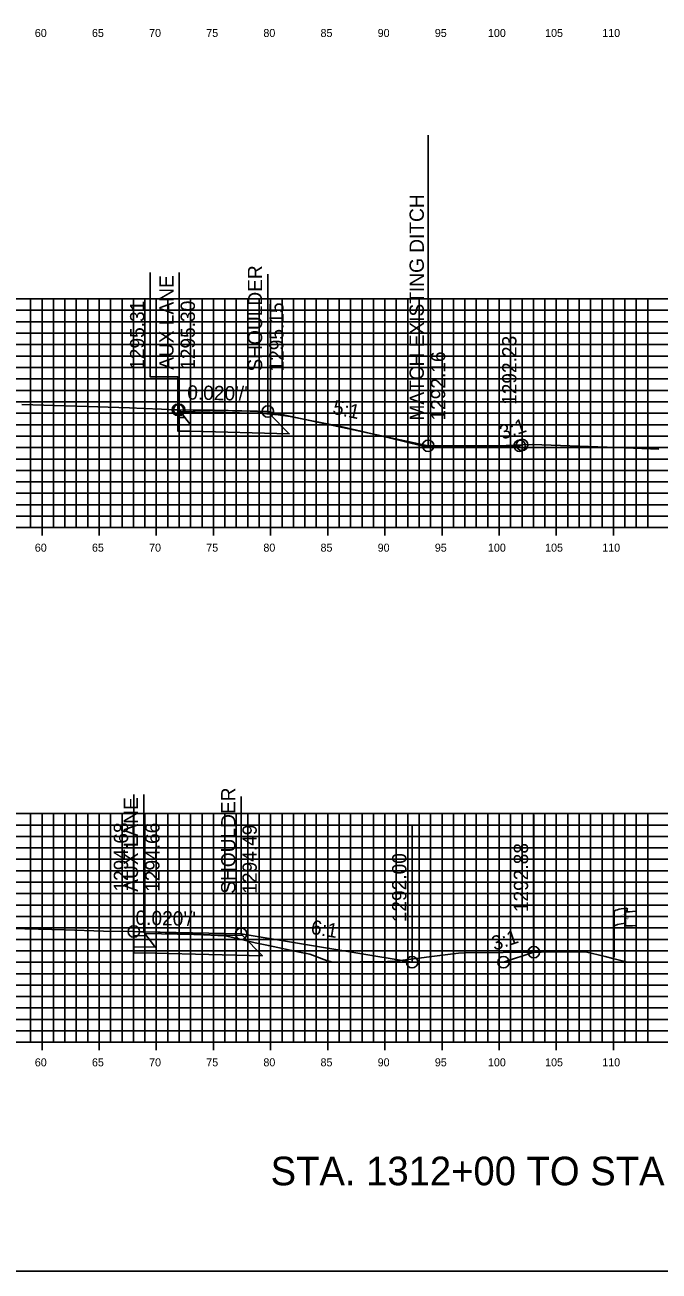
# Model space of a CAD drawing. Extents: x 674939 to 678919, y 750652 to 765176.
# Drawn here: x 678807 to 678862.5, y 764956.3 to 765065.2 of the extents above; entities that cross this region are included whole.
import ezdxf

# ---------------------------------------------------------------- set-up
doc = ezdxf.new("R2010")
doc.units = 0
for name, color, linetype in [('R_Alt Surface', 7, 'Continuous'), ('R_Axis', 7, 'Continuous'), ('R_Axis Annot', 7, 'Continuous'), ('R_Draft', 7, 'Continuous'), ('R_Exist Surface', 7, 'Continuous'), ('R_Fin Surface', 7, 'Continuous'), ('R_Grid', 7, 'Continuous'), ('R_No Plot', 7, 'Continuous'), ('R_Xsect Elev', 7, 'Continuous'), ('R_Xsect Slope', 7, 'Continuous'), ('S_EXIST_ROW', 7, 'Continuous')]:
    doc.layers.add(name, color=color, linetype=linetype)

msp = doc.modelspace()

# ---------------------------------------------------------------- linework, layer by layer
for points in [[(678828.29, 765031.44), (678842.32, 765028.45), (678850.32, 765028.45), (678850.54, 765028.52)], [(678825.95, 764985.78), (678840.91, 764983.29)], [(678840.91, 764983.29), (678848.91, 764983.29), (678851.56, 764984.17)]]:
    msp.add_lwpolyline(points)
at = {"layer": 'R_Alt Surface'}
for points in [[(678820.41, 765030.27), (678820.41, 765029.73), (678821.54, 765029.71), (678830.16, 765029.5), (678828.41, 765031.28)], [(678816.56, 764984.65), (678816.56, 764984.11), (678818.43, 764984.07), (678827.82, 764983.86), (678826.07, 764985.62)]]:
    msp.add_lwpolyline(points, dxfattribs=at)
for points in [[(678820.41, 765031.26), (678820.41, 765030.93), (678821.04, 765030.92), (678820.79, 765031.25)], [(678820.41, 765030.93), (678820.41, 765030.27), (678821.54, 765030.25), (678821.04, 765030.92)], [(678816.56, 764985.64), (678816.56, 764985.31), (678817.93, 764985.28), (678817.68, 764985.61)], [(678816.56, 764985.31), (678816.56, 764984.65), (678818.43, 764984.61), (678817.93, 764985.28)]]:
    msp.add_lwpolyline(points, close=True, dxfattribs=at)
at = {"layer": 'R_Axis'}
for p, q in [((678808.53, 765020.59), (678808.53, 765021.99)), ((678813.53, 765020.59), (678813.53, 765021.99)), ((678818.53, 765020.59), (678818.53, 765021.99)), ((678823.53, 765020.59), (678823.53, 765021.99)), ((678828.53, 765020.59), (678828.53, 765021.99)), ((678833.53, 765020.59), (678833.53, 765021.99)), ((678838.53, 765020.59), (678838.53, 765021.99)), ((678843.53, 765020.59), (678843.53, 765021.99)), ((678848.53, 765020.59), (678848.53, 765021.99)), ((678853.53, 765020.59), (678853.53, 765021.99)), ((678858.53, 765020.59), (678858.53, 765021.99)), ((678598.53, 765021.29), (678898.53, 765021.29)), ((678808.53, 764975.59), (678808.53, 764976.99)), ((678813.53, 764975.59), (678813.53, 764976.99)), ((678818.53, 764975.59), (678818.53, 764976.99)), ((678823.53, 764975.59), (678823.53, 764976.99)), ((678828.53, 764975.59), (678828.53, 764976.99)), ((678833.53, 764975.59), (678833.53, 764976.99)), ((678838.53, 764975.59), (678838.53, 764976.99)), ((678843.53, 764975.59), (678843.53, 764976.99)), ((678848.53, 764975.59), (678848.53, 764976.99)), ((678853.53, 764975.59), (678853.53, 764976.99)), ((678858.53, 764975.59), (678858.53, 764976.99)), ((678598.53, 764976.29), (678898.53, 764976.29))]:
    msp.add_line(p, q, dxfattribs=at)
at = {"layer": 'R_Exist Surface'}
for points in [[(678806.76, 765032.06), (678811.56, 765031.91), (678816.19, 765031.76), (678817.45, 765031.71), (678818.97, 765031.64), (678819.62, 765031.62), (678820.19, 765031.6), (678820.41, 765031.59), (678820.6, 765031.59), (678821.76, 765031.57), (678822.58, 765031.57), (678823.63, 765031.56), (678826, 765031.51), (678827.26, 765031.47), (678827.37, 765031.46), (678827.47, 765031.4), (678827.58, 765031.37), (678827.59, 765031.37), (678827.78, 765031.33), (678827.88, 765031.27), (678829.19, 765031.16), (678830.25, 765031.02), (678834.78, 765030.09), (678836.91, 765029.61), (678838.91, 765029.14), (678841.76, 765028.45), (678843.97, 765028.36), (678845.22, 765028.3), (678849.78, 765028.5), (678851.46, 765028.56), (678858.79, 765028.29), (678862.51, 765028.15)], [(678799.98, 764986.39), (678810.56, 764986.11), (678813.92, 764986.02), (678816.56, 764985.97), (678817.14, 764985.96), (678818.67, 764985.93), (678822.51, 764985.74), (678822.68, 764985.69), (678824.52, 764985.61), (678824.56, 764985.6), (678825.48, 764985.39), (678827.18, 764985), (678828.34, 764984.75), (678831.07, 764984.18), (678831.97, 764984), (678833.43, 764983.45), (678833.95, 764983.31), (678838.75, 764983.36), (678839.16, 764983.35), (678844.96, 764984.07), (678845.56, 764984.12), (678855.52, 764984.2), (678856.08, 764984.2), (678857.81, 764983.78), (678858.47, 764983.61), (678859.63, 764983.33)]]:
    msp.add_lwpolyline(points, dxfattribs=at)
at = {"layer": 'R_Fin Surface'}
for points in [[(678820.41, 765031.59), (678820.54, 765031.59), (678828.29, 765031.44), (678842.32, 765028.45), (678850.32, 765028.45), (678850.54, 765028.52)], [(678828.29, 765031.44), (678820.54, 765031.59), (678820.41, 765031.59)], [(678828.29, 765031.44), (678828.29, 765031.44)], [(678825.95, 764985.78), (678817.43, 764985.95), (678816.56, 764985.97)], [(678816.56, 764985.97), (678817.43, 764985.95), (678825.95, 764985.78), (678840.91, 764983.29), (678848.91, 764983.29), (678851.56, 764984.17)], [(678825.95, 764985.78), (678825.95, 764985.78)]]:
    msp.add_lwpolyline(points, dxfattribs=at)
for points in [[(678820.41, 765031.59), (678820.41, 765031.26), (678820.79, 765031.25), (678820.54, 765031.59)], [(678820.54, 765031.59), (678828.29, 765031.44), (678828.41, 765031.28), (678820.65, 765031.43)], [(678816.56, 764985.97), (678816.56, 764985.64), (678817.68, 764985.61), (678817.43, 764985.95)], [(678817.43, 764985.95), (678825.95, 764985.78), (678826.07, 764985.62), (678817.55, 764985.79)]]:
    msp.add_lwpolyline(points, close=True, dxfattribs=at)
at = {"layer": 'R_Grid'}
for p, q in [((678598.53, 765041.29), (678898.53, 765041.29)), ((678807.53, 765021.29), (678807.53, 765041.29)), ((678808.53, 765021.29), (678808.53, 765041.29)), ((678809.53, 765021.29), (678809.53, 765041.29)), ((678810.53, 765021.29), (678810.53, 765041.29)), ((678811.53, 765021.29), (678811.53, 765041.29)), ((678812.53, 765021.29), (678812.53, 765041.29)), ((678813.53, 765021.29), (678813.53, 765041.29)), ((678814.53, 765021.29), (678814.53, 765041.29)), ((678815.53, 765021.29), (678815.53, 765041.29)), ((678816.53, 765021.29), (678816.53, 765041.29)), ((678817.53, 765021.29), (678817.53, 765041.29)), ((678818.53, 765021.29), (678818.53, 765041.29)), ((678819.53, 765021.29), (678819.53, 765041.29)), ((678820.53, 765021.29), (678820.53, 765041.29)), ((678821.53, 765021.29), (678821.53, 765041.29)), ((678822.53, 765021.29), (678822.53, 765041.29)), ((678823.53, 765021.29), (678823.53, 765041.29)), ((678824.53, 765021.29), (678824.53, 765041.29)), ((678825.53, 765021.29), (678825.53, 765041.29)), ((678826.53, 765021.29), (678826.53, 765041.29)), ((678827.53, 765021.29), (678827.53, 765041.29)), ((678828.53, 765021.29), (678828.53, 765041.29)), ((678829.53, 765021.29), (678829.53, 765041.29)), ((678830.53, 765021.29), (678830.53, 765041.29)), ((678831.53, 765021.29), (678831.53, 765041.29)), ((678832.53, 765021.29), (678832.53, 765041.29)), ((678833.53, 765021.29), (678833.53, 765041.29)), ((678834.53, 765021.29), (678834.53, 765041.29)), ((678835.53, 765021.29), (678835.53, 765041.29)), ((678836.53, 765021.29), (678836.53, 765041.29)), ((678837.53, 765021.29), (678837.53, 765041.29)), ((678838.53, 765021.29), (678838.53, 765041.29)), ((678839.53, 765021.29), (678839.53, 765041.29)), ((678840.53, 765021.29), (678840.53, 765041.29)), ((678841.53, 765021.29), (678841.53, 765041.29)), ((678842.53, 765021.29), (678842.53, 765041.29)), ((678843.53, 765021.29), (678843.53, 765041.29)), ((678844.53, 765021.29), (678844.53, 765041.29)), ((678845.53, 765021.29), (678845.53, 765041.29)), ((678846.53, 765021.29), (678846.53, 765041.29)), ((678847.53, 765021.29), (678847.53, 765041.29)), ((678848.53, 765021.29), (678848.53, 765041.29)), ((678849.53, 765021.29), (678849.53, 765041.29)), ((678850.53, 765021.29), (678850.53, 765041.29)), ((678851.53, 765021.29), (678851.53, 765041.29)), ((678852.53, 765021.29), (678852.53, 765041.29)), ((678853.53, 765021.29), (678853.53, 765041.29)), ((678854.53, 765021.29), (678854.53, 765041.29)), ((678855.53, 765021.29), (678855.53, 765041.29)), ((678856.53, 765021.29), (678856.53, 765041.29)), ((678857.53, 765021.29), (678857.53, 765041.29)), ((678858.53, 765021.29), (678858.53, 765041.29)), ((678859.53, 765021.29), (678859.53, 765041.29)), ((678860.53, 765021.29), (678860.53, 765041.29)), ((678861.53, 765021.29), (678861.53, 765041.29)), ((678598.53, 765040.29), (678898.53, 765040.29)), ((678598.53, 765039.29), (678898.53, 765039.29)), ((678598.53, 765038.29), (678898.53, 765038.29)), ((678598.53, 765037.29), (678898.53, 765037.29)), ((678598.53, 765036.29), (678898.53, 765036.29)), ((678598.53, 765035.29), (678898.53, 765035.29)), ((678598.53, 765034.29), (678898.53, 765034.29)), ((678598.53, 765033.29), (678898.53, 765033.29)), ((678598.53, 765032.29), (678898.53, 765032.29)), ((678598.53, 765031.29), (678898.53, 765031.29)), ((678598.53, 765030.29), (678898.53, 765030.29)), ((678598.53, 765029.29), (678898.53, 765029.29)), ((678598.53, 765028.29), (678898.53, 765028.29)), ((678598.53, 765027.29), (678898.53, 765027.29)), ((678598.53, 765026.29), (678898.53, 765026.29)), ((678598.53, 765025.29), (678898.53, 765025.29)), ((678598.53, 765024.29), (678898.53, 765024.29)), ((678598.53, 765023.29), (678898.53, 765023.29)), ((678598.53, 765022.29), (678898.53, 765022.29)), ((678598.53, 765021.29), (678898.53, 765021.29)), ((678598.53, 764996.29), (678898.53, 764996.29)), ((678598.53, 764995.29), (678898.53, 764995.29)), ((678807.53, 764976.29), (678807.53, 764996.29)), ((678808.53, 764976.29), (678808.53, 764996.29)), ((678809.53, 764976.29), (678809.53, 764996.29)), ((678810.53, 764976.29), (678810.53, 764996.29)), ((678811.53, 764976.29), (678811.53, 764996.29)), ((678812.53, 764976.29), (678812.53, 764996.29)), ((678813.53, 764976.29), (678813.53, 764996.29)), ((678814.53, 764976.29), (678814.53, 764996.29)), ((678815.53, 764976.29), (678815.53, 764996.29)), ((678816.53, 764976.29), (678816.53, 764996.29)), ((678817.53, 764976.29), (678817.53, 764996.29)), ((678818.53, 764976.29), (678818.53, 764996.29)), ((678819.53, 764976.29), (678819.53, 764996.29)), ((678820.53, 764976.29), (678820.53, 764996.29)), ((678821.53, 764976.29), (678821.53, 764996.29)), ((678822.53, 764976.29), (678822.53, 764996.29)), ((678823.53, 764976.29), (678823.53, 764996.29)), ((678824.53, 764976.29), (678824.53, 764996.29)), ((678825.53, 764976.29), (678825.53, 764996.29)), ((678826.53, 764976.29), (678826.53, 764996.29)), ((678827.53, 764976.29), (678827.53, 764996.29)), ((678828.53, 764976.29), (678828.53, 764996.29)), ((678829.53, 764976.29), (678829.53, 764996.29)), ((678830.53, 764976.29), (678830.53, 764996.29)), ((678831.53, 764976.29), (678831.53, 764996.29)), ((678832.53, 764976.29), (678832.53, 764996.29)), ((678833.53, 764976.29), (678833.53, 764996.29)), ((678834.53, 764976.29), (678834.53, 764996.29)), ((678835.53, 764976.29), (678835.53, 764996.29)), ((678836.53, 764976.29), (678836.53, 764996.29)), ((678837.53, 764976.29), (678837.53, 764996.29)), ((678838.53, 764976.29), (678838.53, 764996.29)), ((678839.53, 764976.29), (678839.53, 764996.29)), ((678840.53, 764976.29), (678840.53, 764996.29)), ((678841.53, 764976.29), (678841.53, 764996.29)), ((678842.53, 764976.29), (678842.53, 764996.29)), ((678843.53, 764976.29), (678843.53, 764996.29)), ((678844.53, 764976.29), (678844.53, 764996.29)), ((678845.53, 764976.29), (678845.53, 764996.29)), ((678846.53, 764976.29), (678846.53, 764996.29)), ((678847.53, 764976.29), (678847.53, 764996.29)), ((678848.53, 764976.29), (678848.53, 764996.29)), ((678849.53, 764976.29), (678849.53, 764996.29)), ((678850.53, 764976.29), (678850.53, 764996.29)), ((678851.53, 764976.29), (678851.53, 764996.29)), ((678852.53, 764976.29), (678852.53, 764996.29)), ((678853.53, 764976.29), (678853.53, 764996.29)), ((678854.53, 764976.29), (678854.53, 764996.29)), ((678855.53, 764976.29), (678855.53, 764996.29)), ((678856.53, 764976.29), (678856.53, 764996.29)), ((678857.53, 764976.29), (678857.53, 764996.29)), ((678858.53, 764976.29), (678858.53, 764996.29)), ((678859.53, 764976.29), (678859.53, 764996.29)), ((678860.53, 764976.29), (678860.53, 764996.29)), ((678861.53, 764976.29), (678861.53, 764996.29)), ((678598.53, 764994.29), (678898.53, 764994.29)), ((678598.53, 764993.29), (678898.53, 764993.29)), ((678598.53, 764992.29), (678898.53, 764992.29)), ((678598.53, 764991.29), (678898.53, 764991.29)), ((678598.53, 764990.29), (678898.53, 764990.29)), ((678598.53, 764989.29), (678898.53, 764989.29)), ((678598.53, 764988.29), (678898.53, 764988.29)), ((678598.53, 764987.29), (678898.53, 764987.29)), ((678598.53, 764986.29), (678898.53, 764986.29)), ((678598.53, 764985.29), (678898.53, 764985.29)), ((678598.53, 764984.29), (678898.53, 764984.29)), ((678598.53, 764983.29), (678898.53, 764983.29)), ((678598.53, 764982.29), (678898.53, 764982.29)), ((678598.53, 764981.29), (678898.53, 764981.29)), ((678598.53, 764980.29), (678898.53, 764980.29)), ((678598.53, 764979.29), (678898.53, 764979.29)), ((678598.53, 764978.29), (678898.53, 764978.29)), ((678598.53, 764977.29), (678898.53, 764977.29)), ((678598.53, 764976.29), (678898.53, 764976.29))]:
    msp.add_line(p, q, dxfattribs=at)
at = {"layer": 'R_No Plot'}
msp.add_lwpolyline([(678578.53, 764956.29), (678918.53, 764956.29), (678918.53, 765176.29), (678578.53, 765176.29)], close=True, dxfattribs=at)
for centre in [(678820.41, 765031.59), (678820.54, 765031.59), (678828.29, 765031.44), (678828.29, 765031.44), (678842.32, 765028.45), (678850.32, 765028.45), (678850.54, 765028.52), (678816.56, 764985.97), (678825.95, 764985.78), (678851.56, 764984.17), (678840.91, 764983.29), (678840.91, 764983.29), (678848.91, 764983.29)]:
    msp.add_circle(centre, 0.5, dxfattribs=at)
at = {"layer": 'R_Xsect Elev'}
for p, q in [((678842.32, 765028.45), (678842.32, 765055.6)), ((678820.54, 765031.59), (678820.54, 765043.59)), ((678828.29, 765031.44), (678828.29, 765043.44)), ((678850.54, 765028.52), (678850.54, 765040.52)), ((678816.56, 764985.97), (678816.56, 764997.97)), ((678817.43, 764985.95), (678817.43, 764997.95)), ((678825.95, 764985.78), (678825.95, 764997.78)), ((678840.91, 764983.29), (678840.91, 764995.29)), ((678851.56, 764984.17), (678851.56, 764996.17))]:
    msp.add_line(p, q, dxfattribs=at)
msp.add_lwpolyline([(678820.41, 765031.59), (678820.41, 765034.48), (678817.98, 765034.48), (678817.98, 765043.59)], dxfattribs=at)
at = {"layer": 'S_EXIST_ROW'}
for p, q in [((678858.58, 764983.74), (678858.58, 764987.69)), ((678859.58, 764987.79), (678859.58, 764987.77)), ((678859.58, 764987.77), (678859.58, 764986.55)), ((678859.74, 764987.94), (678859.74, 764987.7)), ((678860.51, 764987.75), (678860.51, 764986.51))]:
    msp.add_line(p, q, dxfattribs=at)
for centre, radius, start, end in [((678859.65, 764987.79), 0.078, 88.6458, 274.2828), ((678859.67, 764987.94), 0.0783, 263.0712, 93.9564), ((678859.65, 764986.55), 0.0783, 180, 273.9564)]:
    msp.add_arc(centre, radius, start, end, dxfattribs=at)
for centre, major_axis, ratio, start_param, end_param in [((678860.16, 764987.73), (-1.58, -0.04), 0.19887, 5.030368, 6.283185), ((678860.87, 764987.85), (-1.23, -0.13), 0.052933, 0.159456, 1.268315), ((678860.16, 764986.42), (-1.58, -0.04), 0.19887, 5.083035, 6.194897), ((678860.87, 764986.61), (-1.23, -0.13), 0.052933, 0.159456, 1.268315)]:
    msp.add_ellipse(centre, major_axis=major_axis, ratio=ratio, start_param=start_param, end_param=end_param, dxfattribs=at)

# ---------------------------------------------------------------- texts
at = {"layer": 'R_Axis Annot'}
for s, p in [('60', (678807.9, 765064.19)), ('65', (678812.9, 765064.19)), ('70', (678817.9, 765064.19)), ('75', (678822.9, 765064.19)), ('80', (678827.9, 765064.19)), ('85', (678832.9, 765064.19)), ('90', (678837.9, 765064.19)), ('95', (678842.9, 765064.19)), ('100', (678847.55, 765064.19)), ('105', (678852.55, 765064.19)), ('110', (678857.55, 765064.19)), ('60', (678807.9, 765019.19)), ('65', (678812.9, 765019.19)), ('70', (678817.9, 765019.19)), ('75', (678822.9, 765019.19)), ('80', (678827.9, 765019.19)), ('85', (678832.9, 765019.19)), ('90', (678837.9, 765019.19)), ('95', (678842.9, 765019.19)), ('100', (678847.55, 765019.19)), ('105', (678852.55, 765019.19)), ('110', (678857.55, 765019.19)), ('60', (678807.9, 764974.19)), ('65', (678812.9, 764974.19)), ('70', (678817.9, 764974.19)), ('75', (678822.9, 764974.19)), ('80', (678827.9, 764974.19)), ('85', (678832.9, 764974.19)), ('90', (678837.9, 764974.19)), ('95', (678842.9, 764974.19)), ('100', (678847.55, 764974.19)), ('105', (678852.55, 764974.19)), ('110', (678857.55, 764974.19))]:
    msp.add_text(s, height=0.7, dxfattribs=at).set_placement(p)
at = {"layer": 'R_Draft'}
msp.add_text('STA. 1312+00 TO STA. 1314+00', height=2.5, dxfattribs=at).set_placement((678828.53, 764963.79))
at = {"layer": 'R_Xsect Elev'}
for s, p in [('MATCH EXISTING DITCH', (678841.94, 765030.65)), ('AUX LANE', (678820.04, 765035.09)), ('SHOULDER', (678827.79, 765034.94)), ('1295.31', (678817.48, 765035.09)), ('1295.30', (678821.91, 765035.09)), ('1295.15', (678829.66, 765034.94)), ('1292.23', (678850.04, 765032.02)), ('1292.16', (678843.81, 765030.65)), ('AUX LANE', (678816.93, 764989.45)), ('SHOULDER', (678825.45, 764989.28)), ('1294.68', (678816.06, 764989.47)), ('1294.66', (678818.81, 764989.45)), ('1294.49', (678827.32, 764989.28)), ('1292.88', (678851.06, 764987.67)), ('1292.00', (678840.41, 764986.79))]:
    msp.add_text(s, height=1.25, rotation=90, dxfattribs=at).set_placement(p)
at = {"layer": 'R_Xsect Slope'}
for s, rotation, p in [("0.020'/'", 358.8542, (678821.23, 765032.49)), ('5:1', 347.978, (678833.9, 765031.25)), ('3:1', 18.4349, (678848.81, 765028.97)), ("0.020'/'", 358.8542, (678816.7, 764986.57)), ('6:1', 350.5377, (678831.99, 764985.78)), ('3:1', 18.4349, (678848.11, 764984.29))]:
    msp.add_text(s, height=1.25, rotation=rotation, dxfattribs=at).set_placement(p)
at = {"layer": 'S_EXIST_ROW'}
for s, height, rotation, p in [('DWB 11-9-07', 0.01, 90, (678859.74, 764987.7)), ('R ', 0.2, 9.9884, (678859.1, 764987.19)), (' O', 0.2, 9.9884, (678859.25, 764987.24)), ('W', 0.2, 351.1788, (678859.58, 764987.07)), ('DWB 11-9-07', 0.01, 5.0717, (678860.41, 764986.5)), ('DWB 11-9-07', 0.01, 90, (678858.58, 764983.74))]:
    msp.add_text(s, height=height, rotation=rotation, dxfattribs=at).set_placement(p)

doc.saveas('drawing.dxf')
